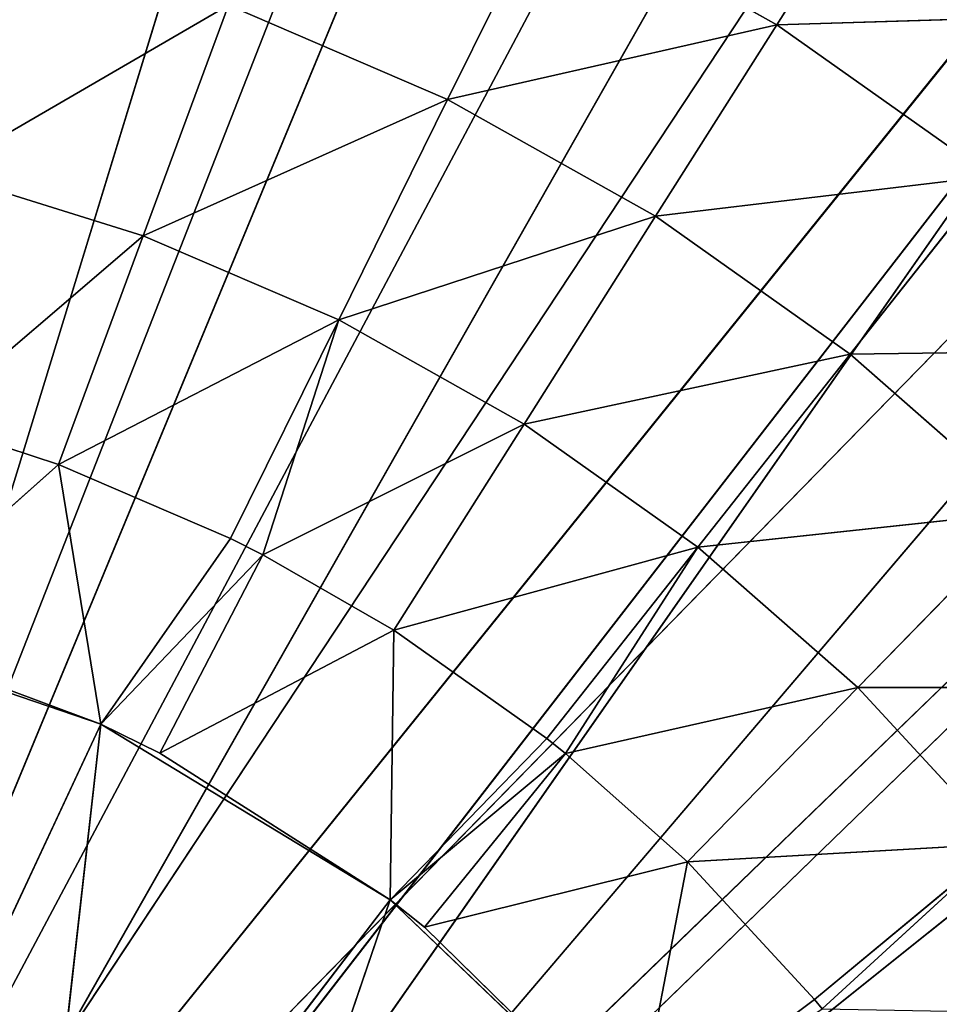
# Model space of a CAD drawing. Extents: x -629 to 424, y -11 to 55.
# Tile 600 of 656: x -172 to -166, y 35 to 42. Entities that reach past the tile are written whole.
import ezdxf

# ---------------------------------------------------------------- set-up
doc = ezdxf.new("R2010")
doc.units = 0
doc.header["$LTSCALE"] = 25.4
doc.layers.get('0').update_dxf_attribs({"color": 13, "linetype": 'CONTINUOUS'})

# ---------------------------------------------------------------- blocks, each defined once
blk = doc.blocks.new('IMBRIA-IV-9191-9192_STL_2')
at = {"color": 0}
for p, q in [((484.7018, 1317.5786, 56.276), (466.7355, 1317.5786, 38.8917)), ((466.7355, 1317.5786, 38.8917), (482.0448, 1317.5786, 58.6559)), ((484.7018, 1317.5786, 56.276), (466.7355, 1317.5786, 38.8917)), ((475.8565, 1317.5786, 62.1685), (466.7355, 1317.5786, 38.8917)), ((475.8565, 1317.5786, 62.1685), (466.7355, 1317.5786, 38.8917)), ((479.0763, 1317.5786, 60.6335), (466.7355, 1317.5786, 38.8917)), ((479.0763, 1317.5786, 60.6335), (466.7355, 1317.5786, 38.8917)), ((466.7355, 1317.5786, 38.8917), (482.0448, 1317.5786, 58.6559)), ((475.7163, 1300.1326, 53.0942), (476.4548, 1301.856, 54.2621)), ((478.0082, 1301.856, 53.162), (475.7163, 1300.1326, 53.0942)), ((478.0082, 1301.856, 53.162), (475.7163, 1300.1326, 53.0942)), ((475.7163, 1300.1326, 53.0942), (476.4548, 1301.856, 54.2621)), ((473.5089, 1298.5219, 52.5926), (474.1825, 1300.1326, 53.9551)), ((473.5089, 1298.5219, 52.5926), (474.1825, 1300.1326, 53.9551)), ((473.5089, 1298.5219, 52.5926), (475.7163, 1300.1326, 53.0942)), ((473.5089, 1298.5219, 52.5926), (475.7163, 1300.1326, 53.0942)), ((474.1825, 1300.1326, 53.9551), (475.7163, 1300.1326, 53.0942)), ((474.1825, 1300.1326, 53.9551), (475.7163, 1300.1326, 53.0942)), ((474.9039, 1298.5219, 51.8095), (475.7163, 1300.1326, 53.0942)), ((477.1516, 1300.1326, 52.0776), (474.9039, 1298.5219, 51.8095)), ((477.1516, 1300.1326, 52.0776), (474.9039, 1298.5219, 51.8095)), ((474.9039, 1298.5219, 51.8095), (475.7163, 1300.1326, 53.0942)), ((477.1516, 1300.1326, 52.0776), (475.7163, 1300.1326, 53.0942)), ((477.1516, 1300.1326, 52.0776), (475.7163, 1300.1326, 53.0942)), ((477.1516, 1300.1326, 52.0776), (476.2094, 1298.5219, 50.8849)), ((476.2094, 1298.5219, 50.8849), (478.4729, 1300.1326, 50.9166)), ((476.2094, 1298.5219, 50.8849), (478.4729, 1300.1326, 50.9166)), ((477.1516, 1300.1326, 52.0776), (476.2094, 1298.5219, 50.8849)), ((470.1049, 1297.0359, 52.1039), (472.0397, 1298.5219, 53.2255)), ((470.1049, 1297.0359, 52.1039), (472.0397, 1298.5219, 53.2255)), ((471.4675, 1297.0359, 51.6794), (472.0397, 1298.5219, 53.2255)), ((471.4675, 1297.0359, 51.6794), (472.0397, 1298.5219, 53.2255)), ((471.4675, 1297.0359, 51.6794), (473.5089, 1298.5219, 52.5926)), ((471.4675, 1297.0359, 51.6794), (473.5089, 1298.5219, 52.5926)), ((472.0397, 1298.5219, 53.2255), (473.5089, 1298.5219, 52.5926)), ((472.0397, 1298.5219, 53.2255), (473.5089, 1298.5219, 52.5926)), ((472.7783, 1297.0359, 51.1147), (473.5089, 1298.5219, 52.5926)), ((472.7783, 1297.0359, 51.1147), (473.5089, 1298.5219, 52.5926)), ((472.7783, 1297.0359, 51.1147), (474.9039, 1298.5219, 51.8095)), ((472.7783, 1297.0359, 51.1147), (474.9039, 1298.5219, 51.8095)), ((473.5089, 1298.5219, 52.5926), (474.9039, 1298.5219, 51.8095)), ((473.5089, 1298.5219, 52.5926), (474.9039, 1298.5219, 51.8095)), ((474.0228, 1297.0359, 50.4161), (474.9039, 1298.5219, 51.8095)), ((476.2094, 1298.5219, 50.8849), (474.0228, 1297.0359, 50.4161)), ((476.2094, 1298.5219, 50.8849), (474.0228, 1297.0359, 50.4161)), ((474.0228, 1297.0359, 50.4161), (474.9039, 1298.5219, 51.8095)), ((476.2094, 1298.5219, 50.8849), (474.9039, 1298.5219, 51.8095)), ((476.2094, 1298.5219, 50.8849), (474.9039, 1298.5219, 51.8095)), ((476.2094, 1298.5219, 50.8849), (475.1875, 1297.0359, 49.5912)), ((475.1875, 1297.0359, 49.5912), (477.4112, 1298.5219, 49.8289)), ((475.1875, 1297.0359, 49.5912), (477.4112, 1298.5219, 49.8289)), ((476.2094, 1298.5219, 50.8849), (475.1875, 1297.0359, 49.5912)), ((476.2094, 1298.5219, 50.8849), (477.4112, 1298.5219, 49.8289)), ((476.2094, 1298.5219, 50.8849), (477.4112, 1298.5219, 49.8289)), ((476.2596, 1297.0359, 48.6491), (477.4112, 1298.5219, 49.8289)), ((476.2596, 1297.0359, 48.6491), (477.4112, 1298.5219, 49.8289)), ((476.2596, 1297.0359, 48.6491), (478.4959, 1298.5219, 48.6531)), ((476.2596, 1297.0359, 48.6491), (478.4959, 1298.5219, 48.6531)), ((470.014, 1295.7787, 50.4352), (471.4675, 1297.0359, 51.6794)), ((470.014, 1295.7787, 50.4352), (471.4675, 1297.0359, 51.6794)), ((470.1049, 1297.0359, 52.1039), (471.4675, 1297.0359, 51.6794)), ((470.1049, 1297.0359, 52.1039), (471.4675, 1297.0359, 51.6794)), ((470.9001, 1295.7787, 50.1459), (471.4675, 1297.0359, 51.6794)), ((470.9001, 1295.7787, 50.1459), (471.4675, 1297.0359, 51.6794)), ((470.9001, 1295.7787, 50.1459), (472.7783, 1297.0359, 51.1147)), ((470.9001, 1295.7787, 50.1459), (472.7783, 1297.0359, 51.1147)), ((471.4675, 1297.0359, 51.6794), (472.7783, 1297.0359, 51.1147)), ((471.4675, 1297.0359, 51.6794), (472.7783, 1297.0359, 51.1147)), ((472.0536, 1295.7787, 49.6489), (472.7783, 1297.0359, 51.1147)), ((472.0536, 1295.7787, 49.6489), (472.7783, 1297.0359, 51.1147)), ((472.2705, 1295.7787, 49.5389), (472.7783, 1297.0359, 51.1147)), ((472.2705, 1295.7787, 49.5389), (472.7783, 1297.0359, 51.1147)), ((472.2705, 1295.7787, 49.5389), (474.0228, 1297.0359, 50.4161)), ((472.2705, 1295.7787, 49.5389), (474.0228, 1297.0359, 50.4161)), ((472.7783, 1297.0359, 51.1147), (474.0228, 1297.0359, 50.4161)), ((472.7783, 1297.0359, 51.1147), (474.0228, 1297.0359, 50.4161)), ((473.1489, 1295.7787, 49.0341), (474.0228, 1297.0359, 50.4161)), ((473.1489, 1295.7787, 49.0341), (475.1875, 1297.0359, 49.5912)), ((473.1489, 1295.7787, 49.0341), (474.0228, 1297.0359, 50.4161)), ((473.1489, 1295.7787, 49.0341), (475.1875, 1297.0359, 49.5912)), ((475.1875, 1297.0359, 49.5912), (474.0228, 1297.0359, 50.4161)), ((475.1875, 1297.0359, 49.5912), (474.0228, 1297.0359, 50.4161)), ((474.174, 1295.7787, 48.3082), (475.1875, 1297.0359, 49.5912)), ((474.174, 1295.7787, 48.3082), (475.1875, 1297.0359, 49.5912)), ((474.3005, 1295.7787, 48.2068), (475.1875, 1297.0359, 49.5912)), ((474.3005, 1295.7787, 48.2068), (475.1875, 1297.0359, 49.5912)), ((474.3005, 1295.7787, 48.2068), (476.2596, 1297.0359, 48.6491)), ((474.3005, 1295.7787, 48.2068), (476.2596, 1297.0359, 48.6491)), ((475.1175, 1295.7787, 47.479), (476.2596, 1297.0359, 48.6491)), ((475.1175, 1295.7787, 47.479), (476.2596, 1297.0359, 48.6491)), ((475.1175, 1295.7787, 47.479), (477.2274, 1297.0359, 47.6001)), ((475.1175, 1295.7787, 47.479), (477.2274, 1297.0359, 47.6001)), ((475.1875, 1297.0359, 49.5912), (476.2596, 1297.0359, 48.6491)), ((475.1875, 1297.0359, 49.5912), (476.2596, 1297.0359, 48.6491)), ((475.9692, 1295.7787, 46.5558), (477.2274, 1297.0359, 47.6001)), ((475.9692, 1295.7787, 46.5558), (477.2274, 1297.0359, 47.6001)), ((476.0208, 1295.7787, 46.4933), (477.2274, 1297.0359, 47.6001)), ((476.0208, 1295.7787, 46.4933), (477.2274, 1297.0359, 47.6001)), ((476.2596, 1297.0359, 48.6491), (477.2274, 1297.0359, 47.6001)), ((476.2596, 1297.0359, 48.6491), (477.2274, 1297.0359, 47.6001)), ((470.9001, 1295.7787, 50.1459), (469.6042, 1284.7787, 48.9922)), ((470.9001, 1295.7787, 50.1459), (469.6042, 1284.7787, 48.9922)), ((470.014, 1295.7787, 50.4352), (470.9001, 1295.7787, 50.1459)), ((470.014, 1295.7787, 50.4352), (470.9001, 1295.7787, 50.1459)), ((470.9001, 1295.7787, 50.1459), (472.0536, 1295.7787, 49.6489)), ((471.1838, 1284.7787, 48.4029), (470.9001, 1295.7787, 50.1459)), ((470.9001, 1295.7787, 50.1459), (472.0536, 1295.7787, 49.6489)), ((471.1838, 1284.7787, 48.4029), (470.9001, 1295.7787, 50.1459)), ((472.2705, 1295.7787, 49.5389), (471.1838, 1284.7787, 48.4029)), ((472.2705, 1295.7787, 49.5389), (471.1838, 1284.7787, 48.4029)), ((472.0536, 1295.7787, 49.6489), (471.1838, 1284.7787, 48.4029)), ((472.0536, 1295.7787, 49.6489), (471.1838, 1284.7787, 48.4029)), ((473.1489, 1295.7787, 49.0341), (471.5787, 1284.7787, 48.208)), ((473.1489, 1295.7787, 49.0341), (471.5787, 1284.7787, 48.208)), ((472.2705, 1295.7787, 49.5389), (471.5787, 1284.7787, 48.208)), ((472.2705, 1295.7787, 49.5389), (471.5787, 1284.7787, 48.208)), ((472.0536, 1295.7787, 49.6489), (472.2705, 1295.7787, 49.5389)), ((472.0536, 1295.7787, 49.6489), (472.2705, 1295.7787, 49.5389)), ((472.2705, 1295.7787, 49.5389), (473.1489, 1295.7787, 49.0341)), ((472.2705, 1295.7787, 49.5389), (473.1489, 1295.7787, 49.0341)), ((474.3005, 1295.7787, 48.2068), (473.1245, 1284.7787, 47.2242)), ((474.174, 1295.7787, 48.3082), (473.1245, 1284.7787, 47.2242)), ((474.3005, 1295.7787, 48.2068), (473.1245, 1284.7787, 47.2242)), ((474.174, 1295.7787, 48.3082), (473.1245, 1284.7787, 47.2242)), ((473.1489, 1295.7787, 49.0341), (473.1245, 1284.7787, 47.2242)), ((473.1489, 1295.7787, 49.0341), (473.1245, 1284.7787, 47.2242)), ((473.1489, 1295.7787, 49.0341), (474.174, 1295.7787, 48.3082)), ((473.1489, 1295.7787, 49.0341), (474.174, 1295.7787, 48.3082)), ((475.1175, 1295.7787, 47.479), (473.3549, 1284.7787, 47.0424)), ((475.1175, 1295.7787, 47.479), (473.3549, 1284.7787, 47.0424)), ((474.3005, 1295.7787, 48.2068), (473.3549, 1284.7787, 47.0424)), ((474.3005, 1295.7787, 48.2068), (473.3549, 1284.7787, 47.0424)), ((474.174, 1295.7787, 48.3082), (474.3005, 1295.7787, 48.2068)), ((474.174, 1295.7787, 48.3082), (474.3005, 1295.7787, 48.2068)), ((474.3005, 1295.7787, 48.2068), (475.1175, 1295.7787, 47.479)), ((474.3005, 1295.7787, 48.2068), (475.1175, 1295.7787, 47.479)), ((474.7664, 1284.7787, 45.656), (475.1175, 1295.7787, 47.479)), ((475.9692, 1295.7787, 46.5558), (474.7664, 1284.7787, 45.656)), ((475.9692, 1295.7787, 46.5558), (474.7664, 1284.7787, 45.656)), ((474.7664, 1284.7787, 45.656), (475.1175, 1295.7787, 47.479)), ((475.1175, 1295.7787, 47.479), (475.9692, 1295.7787, 46.5558)), ((475.1175, 1295.7787, 47.479), (475.9692, 1295.7787, 46.5558)), ((475.9692, 1295.7787, 46.5558), (476.0208, 1295.7787, 46.4933)), ((475.9692, 1295.7787, 46.5558), (476.0208, 1295.7787, 46.4933)), ((469.6042, 1284.7787, 48.9922), (471.1838, 1284.7787, 48.4029)), ((469.6042, 1284.7787, 48.9922), (471.1838, 1284.7787, 48.4029)), ((469.6042, 1284.7787, 48.9922), (471.1838, 1274.7787, 48.4029)), ((469.6042, 1284.7787, 48.9922), (471.1838, 1274.7787, 48.4029)), ((471.1838, 1284.7787, 48.4029), (471.5787, 1284.7787, 48.208)), ((471.5787, 1284.7787, 48.208), (471.1838, 1274.7787, 48.4029)), ((471.1838, 1284.7787, 48.4029), (471.5787, 1284.7787, 48.208)), ((471.1838, 1284.7787, 48.4029), (471.1838, 1274.7787, 48.4029)), ((471.5787, 1284.7787, 48.208), (471.1838, 1274.7787, 48.4029)), ((471.1838, 1284.7787, 48.4029), (471.1838, 1274.7787, 48.4029)), ((471.5787, 1284.7787, 48.208), (473.1245, 1284.7787, 47.2242)), ((471.5787, 1284.7787, 48.208), (473.1245, 1284.7787, 47.2242)), ((471.5787, 1284.7787, 48.208), (473.1245, 1274.7787, 47.2242)), ((471.5787, 1284.7787, 48.208), (473.1245, 1274.7787, 47.2242)), ((473.1245, 1284.7787, 47.2242), (473.3549, 1284.7787, 47.0424)), ((473.3549, 1284.7787, 47.0424), (473.1245, 1274.7787, 47.2242)), ((473.1245, 1284.7787, 47.2242), (473.3549, 1284.7787, 47.0424)), ((473.1245, 1284.7787, 47.2242), (473.1245, 1274.7787, 47.2242)), ((473.3549, 1284.7787, 47.0424), (473.1245, 1274.7787, 47.2242)), ((473.1245, 1284.7787, 47.2242), (473.1245, 1274.7787, 47.2242)), ((473.3549, 1284.7787, 47.0424), (474.7664, 1284.7787, 45.656)), ((473.3549, 1284.7787, 47.0424), (474.7664, 1284.7787, 45.656)), ((473.3549, 1284.7787, 47.0424), (474.7664, 1274.7787, 45.656)), ((473.3549, 1284.7787, 47.0424), (474.7664, 1274.7787, 45.656)), ((469.0352, 1274.7787, 49.1368), (471.1838, 1274.7787, 48.4029)), ((469.0352, 1274.7787, 49.1368), (471.1838, 1274.7787, 48.4029)), ((471.1838, 1274.7787, 48.4029), (469.4892, 1270.7787, 44.7796)), ((471.1838, 1274.7787, 48.4029), (469.4892, 1270.7787, 44.7796)), ((473.1245, 1274.7787, 47.2242), (470.6906, 1270.7787, 44.0499)), ((473.1245, 1274.7787, 47.2242), (470.6906, 1270.7787, 44.0499)), ((471.1838, 1274.7787, 48.4029), (470.6906, 1270.7787, 44.0499)), ((471.1838, 1274.7787, 48.4029), (470.6906, 1270.7787, 44.0499)), ((471.1838, 1274.7787, 48.4029), (473.1245, 1274.7787, 47.2242)), ((471.1838, 1274.7787, 48.4029), (473.1245, 1274.7787, 47.2242)), ((473.1245, 1274.7787, 47.2242), (471.707, 1270.7787, 43.0791)), ((473.1245, 1274.7787, 47.2242), (471.707, 1270.7787, 43.0791)), ((473.1245, 1274.7787, 47.2242), (474.7664, 1274.7787, 45.656)), ((473.1245, 1274.7787, 47.2242), (474.7664, 1274.7787, 45.656))]:
    blk.add_line(p, q, dxfattribs=at)
at = {"color": 44}
for p, q in [((480.5913, 1258.295, 60.8921), (468.1637, 1258.295, 42.0871)), ((468.1637, 1258.295, 42.0871), (476.7812, 1258.295, 62.8726)), ((480.5913, 1258.295, 60.8921), (468.1637, 1258.295, 42.0871)), ((484.0234, 1258.295, 58.3115), (468.1637, 1258.295, 42.0871)), ((484.0234, 1258.295, 58.3115), (468.1637, 1258.295, 42.0871)), ((468.1637, 1258.295, 42.0871), (476.7812, 1258.295, 62.8726)), ((484.0234, 1258.295, 58.3115), (469.4087, 1258.295, 41.151)), ((484.0234, 1258.295, 58.3115), (469.4087, 1258.295, 41.151)), ((486.984, 1258.295, 55.2011), (469.4087, 1258.295, 41.151)), ((486.984, 1258.295, 55.2011), (469.4087, 1258.295, 41.151)), ((478.7272, 1257.295, 61.9612), (468.1637, 1257.295, 42.0871)), ((468.1637, 1257.295, 42.0871), (482.3607, 1257.295, 59.6728)), ((468.1637, 1257.295, 42.0871), (482.3607, 1257.295, 59.6728)), ((474.7665, 1257.295, 63.6203), (468.1637, 1257.295, 42.0871)), ((478.7272, 1257.295, 61.9612), (468.1637, 1257.295, 42.0871)), ((474.7665, 1257.295, 63.6203), (468.1637, 1257.295, 42.0871)), ((469.4087, 1257.295, 41.151), (482.3607, 1257.295, 59.6728)), ((469.4087, 1257.295, 41.151), (482.3607, 1257.295, 59.6728)), ((469.4087, 1257.295, 41.151), (485.5681, 1257.295, 56.8175)), ((469.4087, 1257.295, 41.151), (485.5681, 1257.295, 56.8175))]:
    blk.add_line(p, q, dxfattribs=at)
at = {"color": 0}
mesh = blk.add_polyface(dxfattribs=at)
corners = [(488.8717, 1317.5786, 50.5102), (490.2999, 1317.5786, 47.2416), (466.7355, 1317.5786, 38.8917)]
mesh.append_faces([[corners[k] for k in face] for face in [(0, 1, 2)]], dxfattribs={"color": 0})
mesh = blk.add_polyface(dxfattribs=at)
corners = [(490.2999, 1317.5786, 47.2416), (491.2483, 1317.5786, 43.803), (466.7355, 1317.5786, 38.8917)]
mesh.append_faces([[corners[k] for k in face] for face in [(0, 1, 2)]], dxfattribs={"color": 0})
mesh = blk.add_polyface(dxfattribs=at)
corners = [(482.0448, 1317.5786, 58.6559), (484.7018, 1317.5786, 56.276), (466.7355, 1317.5786, 38.8917)]
mesh.append_faces([[corners[k] for k in face] for face in [(0, 1, 2)]], dxfattribs={"color": 0})
mesh = blk.add_polyface(dxfattribs=at)
corners = [(484.7018, 1317.5786, 56.276), (486.9929, 1317.5786, 53.5422), (466.7355, 1317.5786, 38.8917)]
mesh.append_faces([[corners[k] for k in face] for face in [(0, 1, 2)]], dxfattribs={"color": 0})
mesh = blk.add_polyface(dxfattribs=at)
corners = [(486.9929, 1317.5786, 53.5422), (488.8717, 1317.5786, 50.5102), (466.7355, 1317.5786, 38.8917)]
mesh.append_faces([[corners[k] for k in face] for face in [(0, 1, 2)]], dxfattribs={"color": 0})
mesh = blk.add_polyface(dxfattribs=at)
corners = [(472.451, 1317.5786, 63.2296), (475.8565, 1317.5786, 62.1685), (466.7355, 1317.5786, 38.8917)]
mesh.append_faces([[corners[k] for k in face] for face in [(0, 1, 2)]], dxfattribs={"color": 0})
mesh = blk.add_polyface(dxfattribs=at)
corners = [(475.8565, 1317.5786, 62.1685), (479.0763, 1317.5786, 60.6335), (466.7355, 1317.5786, 38.8917)]
mesh.append_faces([[corners[k] for k in face] for face in [(0, 1, 2)]], dxfattribs={"color": 0})
mesh = blk.add_polyface(dxfattribs=at)
corners = [(479.0763, 1317.5786, 60.6335), (482.0448, 1317.5786, 58.6559), (466.7355, 1317.5786, 38.8917)]
mesh.append_faces([[corners[k] for k in face] for face in [(0, 1, 2)]], dxfattribs={"color": 0})
mesh = blk.add_polyface(dxfattribs=at)
corners = [(468.9292, 1317.5786, 63.7953), (472.451, 1317.5786, 63.2296), (466.7355, 1317.5786, 38.8917)]
mesh.append_faces([[corners[k] for k in face] for face in [(0, 1, 2)]], dxfattribs={"color": 0})
mesh = blk.add_polyface(dxfattribs=at)
corners = [(476.4548, 1301.856, 54.2621), (474.1825, 1300.1326, 53.9551), (475.7163, 1300.1326, 53.0942)]
mesh.append_faces([[corners[k] for k in face] for face in [(0, 1, 2)]], dxfattribs={"color": 0})
mesh = blk.add_polyface(dxfattribs=at)
corners = [(478.0082, 1301.856, 53.162), (475.7163, 1300.1326, 53.0942), (477.1516, 1300.1326, 52.0776)]
mesh.append_faces([[corners[k] for k in face] for face in [(0, 1, 2)]], dxfattribs={"color": 0})
mesh = blk.add_polyface(dxfattribs=at)
corners = [(478.0082, 1301.856, 53.162), (476.4548, 1301.856, 54.2621), (475.7163, 1300.1326, 53.0942)]
mesh.append_faces([[corners[k] for k in face] for face in [(0, 1, 2)]], dxfattribs={"color": 0})
mesh = blk.add_polyface(dxfattribs=at)
corners = [(474.1825, 1300.1326, 53.9551), (472.0397, 1298.5219, 53.2255), (473.5089, 1298.5219, 52.5926)]
mesh.append_faces([[corners[k] for k in face] for face in [(0, 1, 2)]], dxfattribs={"color": 0})
mesh = blk.add_polyface(dxfattribs=at)
corners = [(474.1825, 1300.1326, 53.9551), (473.5089, 1298.5219, 52.5926), (475.7163, 1300.1326, 53.0942)]
mesh.append_faces([[corners[k] for k in face] for face in [(0, 1, 2)]], dxfattribs={"color": 0})
mesh = blk.add_polyface(dxfattribs=at)
corners = [(475.7163, 1300.1326, 53.0942), (473.5089, 1298.5219, 52.5926), (474.9039, 1298.5219, 51.8095)]
mesh.append_faces([[corners[k] for k in face] for face in [(0, 1, 2)]], dxfattribs={"color": 0})
mesh = blk.add_polyface(dxfattribs=at)
corners = [(477.1516, 1300.1326, 52.0776), (474.9039, 1298.5219, 51.8095), (476.2094, 1298.5219, 50.8849)]
mesh.append_faces([[corners[k] for k in face] for face in [(0, 1, 2)]], dxfattribs={"color": 0})
mesh = blk.add_polyface(dxfattribs=at)
corners = [(475.7163, 1300.1326, 53.0942), (474.9039, 1298.5219, 51.8095), (477.1516, 1300.1326, 52.0776)]
mesh.append_faces([[corners[k] for k in face] for face in [(0, 1, 2)]], dxfattribs={"color": 0})
mesh = blk.add_polyface(dxfattribs=at)
corners = [(477.1516, 1300.1326, 52.0776), (476.2094, 1298.5219, 50.8849), (478.4729, 1300.1326, 50.9166)]
mesh.append_faces([[corners[k] for k in face] for face in [(0, 1, 2)]], dxfattribs={"color": 0})
mesh = blk.add_polyface(dxfattribs=at)
corners = [(478.4729, 1300.1326, 50.9166), (476.2094, 1298.5219, 50.8849), (477.4112, 1298.5219, 49.8289)]
mesh.append_faces([[corners[k] for k in face] for face in [(0, 1, 2)]], dxfattribs={"color": 0})
mesh = blk.add_polyface(dxfattribs=at)
corners = [(470.5123, 1298.5219, 53.7014), (470.1049, 1297.0359, 52.1039), (472.0397, 1298.5219, 53.2255)]
mesh.append_faces([[corners[k] for k in face] for face in [(0, 1, 2)]], dxfattribs={"color": 0})
mesh = blk.add_polyface(dxfattribs=at)
corners = [(472.0397, 1298.5219, 53.2255), (470.1049, 1297.0359, 52.1039), (471.4675, 1297.0359, 51.6794)]
mesh.append_faces([[corners[k] for k in face] for face in [(0, 1, 2)]], dxfattribs={"color": 0})
mesh = blk.add_polyface(dxfattribs=at)
corners = [(472.0397, 1298.5219, 53.2255), (471.4675, 1297.0359, 51.6794), (473.5089, 1298.5219, 52.5926)]
mesh.append_faces([[corners[k] for k in face] for face in [(0, 1, 2)]], dxfattribs={"color": 0})
mesh = blk.add_polyface(dxfattribs=at)
corners = [(473.5089, 1298.5219, 52.5926), (471.4675, 1297.0359, 51.6794), (472.7783, 1297.0359, 51.1147)]
mesh.append_faces([[corners[k] for k in face] for face in [(0, 1, 2)]], dxfattribs={"color": 0})
mesh = blk.add_polyface(dxfattribs=at)
corners = [(473.5089, 1298.5219, 52.5926), (472.7783, 1297.0359, 51.1147), (474.9039, 1298.5219, 51.8095)]
mesh.append_faces([[corners[k] for k in face] for face in [(0, 1, 2)]], dxfattribs={"color": 0})
mesh = blk.add_polyface(dxfattribs=at)
corners = [(474.9039, 1298.5219, 51.8095), (472.7783, 1297.0359, 51.1147), (474.0228, 1297.0359, 50.4161)]
mesh.append_faces([[corners[k] for k in face] for face in [(0, 1, 2)]], dxfattribs={"color": 0})
mesh = blk.add_polyface(dxfattribs=at)
corners = [(476.2094, 1298.5219, 50.8849), (474.0228, 1297.0359, 50.4161), (475.1875, 1297.0359, 49.5912)]
mesh.append_faces([[corners[k] for k in face] for face in [(0, 1, 2)]], dxfattribs={"color": 0})
mesh = blk.add_polyface(dxfattribs=at)
corners = [(474.9039, 1298.5219, 51.8095), (474.0228, 1297.0359, 50.4161), (476.2094, 1298.5219, 50.8849)]
mesh.append_faces([[corners[k] for k in face] for face in [(0, 1, 2)]], dxfattribs={"color": 0})
mesh = blk.add_polyface(dxfattribs=at)
corners = [(476.2094, 1298.5219, 50.8849), (475.1875, 1297.0359, 49.5912), (477.4112, 1298.5219, 49.8289)]
mesh.append_faces([[corners[k] for k in face] for face in [(0, 1, 2)]], dxfattribs={"color": 0})
mesh = blk.add_polyface(dxfattribs=at)
corners = [(477.4112, 1298.5219, 49.8289), (475.1875, 1297.0359, 49.5912), (476.2596, 1297.0359, 48.6491)]
mesh.append_faces([[corners[k] for k in face] for face in [(0, 1, 2)]], dxfattribs={"color": 0})
mesh = blk.add_polyface(dxfattribs=at)
corners = [(477.4112, 1298.5219, 49.8289), (476.2596, 1297.0359, 48.6491), (478.4959, 1298.5219, 48.6531)]
mesh.append_faces([[corners[k] for k in face] for face in [(0, 1, 2)]], dxfattribs={"color": 0})
mesh = blk.add_polyface(dxfattribs=at)
corners = [(478.4959, 1298.5219, 48.6531), (476.2596, 1297.0359, 48.6491), (477.2274, 1297.0359, 47.6001)]
mesh.append_faces([[corners[k] for k in face] for face in [(0, 1, 2)]], dxfattribs={"color": 0})
mesh = blk.add_polyface(dxfattribs=at)
corners = [(470.1049, 1297.0359, 52.1039), (470.014, 1295.7787, 50.4352), (471.4675, 1297.0359, 51.6794)]
mesh.append_faces([[corners[k] for k in face] for face in [(0, 1, 2)]], dxfattribs={"color": 0})
mesh = blk.add_polyface(dxfattribs=at)
corners = [(471.4675, 1297.0359, 51.6794), (470.014, 1295.7787, 50.4352), (470.9001, 1295.7787, 50.1459)]
mesh.append_faces([[corners[k] for k in face] for face in [(0, 1, 2)]], dxfattribs={"color": 0})
mesh = blk.add_polyface(dxfattribs=at)
corners = [(471.4675, 1297.0359, 51.6794), (470.9001, 1295.7787, 50.1459), (472.7783, 1297.0359, 51.1147)]
mesh.append_faces([[corners[k] for k in face] for face in [(0, 1, 2)]], dxfattribs={"color": 0})
mesh = blk.add_polyface(dxfattribs=at)
corners = [(472.7783, 1297.0359, 51.1147), (470.9001, 1295.7787, 50.1459), (472.0536, 1295.7787, 49.6489)]
mesh.append_faces([[corners[k] for k in face] for face in [(0, 1, 2)]], dxfattribs={"color": 0})
mesh = blk.add_polyface(dxfattribs=at)
corners = [(472.7783, 1297.0359, 51.1147), (472.0536, 1295.7787, 49.6489), (472.2705, 1295.7787, 49.5389)]
mesh.append_faces([[corners[k] for k in face] for face in [(0, 1, 2)]], dxfattribs={"color": 0})
mesh = blk.add_polyface(dxfattribs=at)
corners = [(472.7783, 1297.0359, 51.1147), (472.2705, 1295.7787, 49.5389), (474.0228, 1297.0359, 50.4161)]
mesh.append_faces([[corners[k] for k in face] for face in [(0, 1, 2)]], dxfattribs={"color": 0})
mesh = blk.add_polyface(dxfattribs=at)
corners = [(474.0228, 1297.0359, 50.4161), (472.2705, 1295.7787, 49.5389), (473.1489, 1295.7787, 49.0341)]
mesh.append_faces([[corners[k] for k in face] for face in [(0, 1, 2)]], dxfattribs={"color": 0})
mesh = blk.add_polyface(dxfattribs=at)
corners = [(474.0228, 1297.0359, 50.4161), (473.1489, 1295.7787, 49.0341), (475.1875, 1297.0359, 49.5912)]
mesh.append_faces([[corners[k] for k in face] for face in [(0, 1, 2)]], dxfattribs={"color": 0})
mesh = blk.add_polyface(dxfattribs=at)
corners = [(475.1875, 1297.0359, 49.5912), (473.1489, 1295.7787, 49.0341), (474.174, 1295.7787, 48.3082)]
mesh.append_faces([[corners[k] for k in face] for face in [(0, 1, 2)]], dxfattribs={"color": 0})
mesh = blk.add_polyface(dxfattribs=at)
corners = [(475.1875, 1297.0359, 49.5912), (474.174, 1295.7787, 48.3082), (474.3005, 1295.7787, 48.2068)]
mesh.append_faces([[corners[k] for k in face] for face in [(0, 1, 2)]], dxfattribs={"color": 0})
mesh = blk.add_polyface(dxfattribs=at)
corners = [(475.1875, 1297.0359, 49.5912), (474.3005, 1295.7787, 48.2068), (476.2596, 1297.0359, 48.6491)]
mesh.append_faces([[corners[k] for k in face] for face in [(0, 1, 2)]], dxfattribs={"color": 0})
mesh = blk.add_polyface(dxfattribs=at)
corners = [(476.2596, 1297.0359, 48.6491), (474.3005, 1295.7787, 48.2068), (475.1175, 1295.7787, 47.479)]
mesh.append_faces([[corners[k] for k in face] for face in [(0, 1, 2)]], dxfattribs={"color": 0})
mesh = blk.add_polyface(dxfattribs=at)
corners = [(476.2596, 1297.0359, 48.6491), (475.1175, 1295.7787, 47.479), (477.2274, 1297.0359, 47.6001)]
mesh.append_faces([[corners[k] for k in face] for face in [(0, 1, 2)]], dxfattribs={"color": 0})
mesh = blk.add_polyface(dxfattribs=at)
corners = [(477.2274, 1297.0359, 47.6001), (475.1175, 1295.7787, 47.479), (475.9692, 1295.7787, 46.5558)]
mesh.append_faces([[corners[k] for k in face] for face in [(0, 1, 2)]], dxfattribs={"color": 0})
mesh = blk.add_polyface(dxfattribs=at)
corners = [(477.2274, 1297.0359, 47.6001), (475.9692, 1295.7787, 46.5558), (476.0208, 1295.7787, 46.4933)]
mesh.append_faces([[corners[k] for k in face] for face in [(0, 1, 2)]], dxfattribs={"color": 0})
mesh = blk.add_polyface(dxfattribs=at)
corners = [(477.2274, 1297.0359, 47.6001), (476.0208, 1295.7787, 46.4933), (478.0802, 1297.0359, 46.4557)]
mesh.append_faces([[corners[k] for k in face] for face in [(0, 1, 2)]], dxfattribs={"color": 0})
mesh = blk.add_polyface(dxfattribs=at)
corners = [(471.1838, 1284.7787, 48.4029), (470.9001, 1295.7787, 50.1459), (469.6042, 1284.7787, 48.9922)]
mesh.append_faces([[corners[k] for k in face] for face in [(0, 1, 2)]], dxfattribs={"color": 0})
mesh = blk.add_polyface(dxfattribs=at)
corners = [(470.9001, 1295.7787, 50.1459), (470.014, 1295.7787, 50.4352), (469.6042, 1284.7787, 48.9922)]
mesh.append_faces([[corners[k] for k in face] for face in [(0, 1, 2)]], dxfattribs={"color": 0})
mesh = blk.add_polyface(dxfattribs=at)
corners = [(472.0536, 1295.7787, 49.6489), (470.9001, 1295.7787, 50.1459), (471.1838, 1284.7787, 48.4029)]
mesh.append_faces([[corners[k] for k in face] for face in [(0, 1, 2)]], dxfattribs={"color": 0})
mesh = blk.add_polyface(dxfattribs=at)
corners = [(472.2705, 1295.7787, 49.5389), (471.1838, 1284.7787, 48.4029), (471.5787, 1284.7787, 48.208)]
mesh.append_faces([[corners[k] for k in face] for face in [(0, 1, 2)]], dxfattribs={"color": 0})
mesh = blk.add_polyface(dxfattribs=at)
corners = [(472.2705, 1295.7787, 49.5389), (472.0536, 1295.7787, 49.6489), (471.1838, 1284.7787, 48.4029)]
mesh.append_faces([[corners[k] for k in face] for face in [(0, 1, 2)]], dxfattribs={"color": 0})
mesh = blk.add_polyface(dxfattribs=at)
corners = [(473.1489, 1295.7787, 49.0341), (471.5787, 1284.7787, 48.208), (473.1245, 1284.7787, 47.2242)]
mesh.append_faces([[corners[k] for k in face] for face in [(0, 1, 2)]], dxfattribs={"color": 0})
mesh = blk.add_polyface(dxfattribs=at)
corners = [(473.1489, 1295.7787, 49.0341), (472.2705, 1295.7787, 49.5389), (471.5787, 1284.7787, 48.208)]
mesh.append_faces([[corners[k] for k in face] for face in [(0, 1, 2)]], dxfattribs={"color": 0})
mesh = blk.add_polyface(dxfattribs=at)
corners = [(474.3005, 1295.7787, 48.2068), (473.1245, 1284.7787, 47.2242), (473.3549, 1284.7787, 47.0424)]
mesh.append_faces([[corners[k] for k in face] for face in [(0, 1, 2)]], dxfattribs={"color": 0})
mesh = blk.add_polyface(dxfattribs=at)
corners = [(474.3005, 1295.7787, 48.2068), (474.174, 1295.7787, 48.3082), (473.1245, 1284.7787, 47.2242)]
mesh.append_faces([[corners[k] for k in face] for face in [(0, 1, 2)]], dxfattribs={"color": 0})
mesh = blk.add_polyface(dxfattribs=at)
corners = [(474.174, 1295.7787, 48.3082), (473.1489, 1295.7787, 49.0341), (473.1245, 1284.7787, 47.2242)]
mesh.append_faces([[corners[k] for k in face] for face in [(0, 1, 2)]], dxfattribs={"color": 0})
mesh = blk.add_polyface(dxfattribs=at)
corners = [(475.1175, 1295.7787, 47.479), (473.3549, 1284.7787, 47.0424), (474.7664, 1284.7787, 45.656)]
mesh.append_faces([[corners[k] for k in face] for face in [(0, 1, 2)]], dxfattribs={"color": 0})
mesh = blk.add_polyface(dxfattribs=at)
corners = [(475.1175, 1295.7787, 47.479), (474.3005, 1295.7787, 48.2068), (473.3549, 1284.7787, 47.0424)]
mesh.append_faces([[corners[k] for k in face] for face in [(0, 1, 2)]], dxfattribs={"color": 0})
mesh = blk.add_polyface(dxfattribs=at)
corners = [(475.9692, 1295.7787, 46.5558), (474.7664, 1284.7787, 45.656), (476.0208, 1295.7787, 46.4933)]
mesh.append_faces([[corners[k] for k in face] for face in [(0, 1, 2)]], dxfattribs={"color": 0})
mesh = blk.add_polyface(dxfattribs=at)
corners = [(475.1175, 1295.7787, 47.479), (474.7664, 1284.7787, 45.656), (475.9692, 1295.7787, 46.5558)]
mesh.append_faces([[corners[k] for k in face] for face in [(0, 1, 2)]], dxfattribs={"color": 0})
mesh = blk.add_polyface(dxfattribs=at)
corners = [(471.1838, 1274.7787, 48.4029), (469.6042, 1284.7787, 48.9922), (469.0352, 1274.7787, 49.1368)]
mesh.append_faces([[corners[k] for k in face] for face in [(0, 1, 2)]], dxfattribs={"color": 0})
mesh = blk.add_polyface(dxfattribs=at)
corners = [(471.1838, 1284.7787, 48.4029), (469.6042, 1284.7787, 48.9922), (471.1838, 1274.7787, 48.4029)]
mesh.append_faces([[corners[k] for k in face] for face in [(0, 1, 2)]], dxfattribs={"color": 0})
mesh = blk.add_polyface(dxfattribs=at)
corners = [(473.1245, 1274.7787, 47.2242), (471.5787, 1284.7787, 48.208), (471.1838, 1274.7787, 48.4029)]
mesh.append_faces([[corners[k] for k in face] for face in [(0, 1, 2)]], dxfattribs={"color": 0})
mesh = blk.add_polyface(dxfattribs=at)
corners = [(471.5787, 1284.7787, 48.208), (471.1838, 1284.7787, 48.4029), (471.1838, 1274.7787, 48.4029)]
mesh.append_faces([[corners[k] for k in face] for face in [(0, 1, 2)]], dxfattribs={"color": 0})
mesh = blk.add_polyface(dxfattribs=at)
corners = [(473.1245, 1284.7787, 47.2242), (471.5787, 1284.7787, 48.208), (473.1245, 1274.7787, 47.2242)]
mesh.append_faces([[corners[k] for k in face] for face in [(0, 1, 2)]], dxfattribs={"color": 0})
mesh = blk.add_polyface(dxfattribs=at)
corners = [(474.7664, 1274.7787, 45.656), (473.3549, 1284.7787, 47.0424), (473.1245, 1274.7787, 47.2242)]
mesh.append_faces([[corners[k] for k in face] for face in [(0, 1, 2)]], dxfattribs={"color": 0})
mesh = blk.add_polyface(dxfattribs=at)
corners = [(473.3549, 1284.7787, 47.0424), (473.1245, 1284.7787, 47.2242), (473.1245, 1274.7787, 47.2242)]
mesh.append_faces([[corners[k] for k in face] for face in [(0, 1, 2)]], dxfattribs={"color": 0})
mesh = blk.add_polyface(dxfattribs=at)
corners = [(474.7664, 1284.7787, 45.656), (473.3549, 1284.7787, 47.0424), (474.7664, 1274.7787, 45.656)]
mesh.append_faces([[corners[k] for k in face] for face in [(0, 1, 2)]], dxfattribs={"color": 0})
mesh = blk.add_polyface(dxfattribs=at)
corners = [(469.0352, 1274.7787, 49.1368), (469.4892, 1270.7787, 44.7796), (471.1838, 1274.7787, 48.4029)]
mesh.append_faces([[corners[k] for k in face] for face in [(0, 1, 2)]], dxfattribs={"color": 0})
mesh = blk.add_polyface(dxfattribs=at)
corners = [(471.1838, 1274.7787, 48.4029), (469.4892, 1270.7787, 44.7796), (470.6906, 1270.7787, 44.0499)]
mesh.append_faces([[corners[k] for k in face] for face in [(0, 1, 2)]], dxfattribs={"color": 0})
mesh = blk.add_polyface(dxfattribs=at)
corners = [(473.1245, 1274.7787, 47.2242), (470.6906, 1270.7787, 44.0499), (471.707, 1270.7787, 43.0791)]
mesh.append_faces([[corners[k] for k in face] for face in [(0, 1, 2)]], dxfattribs={"color": 0})
mesh = blk.add_polyface(dxfattribs=at)
corners = [(471.1838, 1274.7787, 48.4029), (470.6906, 1270.7787, 44.0499), (473.1245, 1274.7787, 47.2242)]
mesh.append_faces([[corners[k] for k in face] for face in [(0, 1, 2)]], dxfattribs={"color": 0})
mesh = blk.add_polyface(dxfattribs=at)
corners = [(473.1245, 1274.7787, 47.2242), (471.707, 1270.7787, 43.0791), (474.7664, 1274.7787, 45.656)]
mesh.append_faces([[corners[k] for k in face] for face in [(0, 1, 2)]], dxfattribs={"color": 0})
at = {"color": 44}
mesh = blk.add_polyface(dxfattribs=at)
corners = [(476.7812, 1258.295, 62.8726), (480.5913, 1258.295, 60.8921), (468.1637, 1258.295, 42.0871)]
mesh.append_faces([[corners[k] for k in face] for face in [(0, 1, 2)]], dxfattribs={"color": 44})
mesh = blk.add_polyface(dxfattribs=at)
corners = [(480.5913, 1258.295, 60.8921), (484.0234, 1258.295, 58.3115), (468.1637, 1258.295, 42.0871)]
mesh.append_faces([[corners[k] for k in face] for face in [(0, 1, 2)]], dxfattribs={"color": 44})
mesh = blk.add_polyface(dxfattribs=at)
corners = [(484.0234, 1258.295, 58.3115), (469.4087, 1258.295, 41.151), (468.1637, 1258.295, 42.0871)]
mesh.append_faces([[corners[k] for k in face] for face in [(0, 1, 2)]], dxfattribs={"color": 44})
mesh = blk.add_polyface(dxfattribs=at)
corners = [(468.4503, 1258.295, 64.8351), (472.697, 1258.295, 64.199), (468.1637, 1258.295, 42.0871)]
mesh.append_faces([[corners[k] for k in face] for face in [(0, 1, 2)]], dxfattribs={"color": 44})
mesh = blk.add_polyface(dxfattribs=at)
corners = [(472.697, 1258.295, 64.199), (476.7812, 1258.295, 62.8726), (468.1637, 1258.295, 42.0871)]
mesh.append_faces([[corners[k] for k in face] for face in [(0, 1, 2)]], dxfattribs={"color": 44})
mesh = blk.add_polyface(dxfattribs=at)
corners = [(491.1826, 1258.295, 47.7427), (470.1242, 1258.295, 39.7674), (469.4087, 1258.295, 41.151)]
mesh.append_faces([[corners[k] for k in face] for face in [(0, 1, 2)]], dxfattribs={"color": 44})
mesh = blk.add_polyface(dxfattribs=at)
corners = [(489.3923, 1258.295, 51.6459), (491.1826, 1258.295, 47.7427), (469.4087, 1258.295, 41.151)]
mesh.append_faces([[corners[k] for k in face] for face in [(0, 1, 2)]], dxfattribs={"color": 44})
mesh = blk.add_polyface(dxfattribs=at)
corners = [(484.0234, 1258.295, 58.3115), (486.984, 1258.295, 55.2011), (469.4087, 1258.295, 41.151)]
mesh.append_faces([[corners[k] for k in face] for face in [(0, 1, 2)]], dxfattribs={"color": 44})
mesh = blk.add_polyface(dxfattribs=at)
corners = [(486.984, 1258.295, 55.2011), (489.3923, 1258.295, 51.6459), (469.4087, 1258.295, 41.151)]
mesh.append_faces([[corners[k] for k in face] for face in [(0, 1, 2)]], dxfattribs={"color": 44})
mesh = blk.add_polyface(dxfattribs=at)
corners = [(491.1826, 1258.295, 47.7427), (492.306, 1258.295, 43.5982), (470.1242, 1258.295, 39.7674)]
mesh.append_faces([[corners[k] for k in face] for face in [(0, 1, 2)]], dxfattribs={"color": 44})
mesh = blk.add_polyface(dxfattribs=at)
corners = [(478.7272, 1257.295, 61.9612), (468.1637, 1257.295, 42.0871), (482.3607, 1257.295, 59.6728)]
mesh.append_faces([[corners[k] for k in face] for face in [(0, 1, 2)]], dxfattribs={"color": 44})
mesh = blk.add_polyface(dxfattribs=at)
corners = [(482.3607, 1257.295, 59.6728), (468.1637, 1257.295, 42.0871), (469.4087, 1257.295, 41.151)]
mesh.append_faces([[corners[k] for k in face] for face in [(0, 1, 2)]], dxfattribs={"color": 44})
mesh = blk.add_polyface(dxfattribs=at)
corners = [(474.7665, 1257.295, 63.6203), (468.1637, 1257.295, 42.0871), (478.7272, 1257.295, 61.9612)]
mesh.append_faces([[corners[k] for k in face] for face in [(0, 1, 2)]], dxfattribs={"color": 44})
mesh = blk.add_polyface(dxfattribs=at)
corners = [(470.5868, 1257.295, 64.6049), (468.1637, 1257.295, 42.0871), (474.7665, 1257.295, 63.6203)]
mesh.append_faces([[corners[k] for k in face] for face in [(0, 1, 2)]], dxfattribs={"color": 44})
mesh = blk.add_polyface(dxfattribs=at)
corners = [(482.3607, 1257.295, 59.6728), (469.4087, 1257.295, 41.151), (485.5681, 1257.295, 56.8175)]
mesh.append_faces([[corners[k] for k in face] for face in [(0, 1, 2)]], dxfattribs={"color": 44})
mesh = blk.add_polyface(dxfattribs=at)
corners = [(485.5681, 1257.295, 56.8175), (469.4087, 1257.295, 41.151), (488.2617, 1257.295, 53.4733)]
mesh.append_faces([[corners[k] for k in face] for face in [(0, 1, 2)]], dxfattribs={"color": 44})
mesh = blk.add_polyface(dxfattribs=at)
corners = [(488.2617, 1257.295, 53.4733), (469.4087, 1257.295, 41.151), (470.1242, 1257.295, 39.7674)]
mesh.append_faces([[corners[k] for k in face] for face in [(0, 1, 2)]], dxfattribs={"color": 44})
mesh = blk.add_polyface(dxfattribs=at)
corners = [(488.2617, 1257.295, 53.4733), (470.1242, 1257.295, 39.7674), (490.3682, 1257.295, 49.7313)]
mesh.append_faces([[corners[k] for k in face] for face in [(0, 1, 2)]], dxfattribs={"color": 44})
mesh = blk.add_polyface(dxfattribs=at)
corners = [(490.3682, 1257.295, 49.7313), (470.1242, 1257.295, 39.7674), (491.83, 1257.295, 45.6937)]
mesh.append_faces([[corners[k] for k in face] for face in [(0, 1, 2)]], dxfattribs={"color": 44})
at = {"color": 250}
mesh = blk.add_polyface(dxfattribs=at)
corners = [(540.3903, 91.6565, 53.8028), (448.4198, 91.6565, 43.0474), (418.3907, 91.6565, 53.464)]
mesh.append_faces([[corners[k] for k in face] for face in [(0, 1, 2)]], dxfattribs={"color": 250})
mesh = blk.add_polyface(dxfattribs=at)
corners = [(540.3903, 91.6565, 53.8028), (450.9216, 91.6565, 42.3844), (448.4198, 91.6565, 43.0474)]
mesh.append_faces([[corners[k] for k in face] for face in [(0, 1, 2)]], dxfattribs={"color": 250})
mesh = blk.add_polyface(dxfattribs=at)
corners = [(540.3903, 91.6565, 53.8028), (452.7568, 91.6565, 40.5594), (450.9216, 91.6565, 42.3844)]
mesh.append_faces([[corners[k] for k in face] for face in [(0, 1, 2)]], dxfattribs={"color": 250})
mesh = blk.add_polyface(dxfattribs=at)
corners = [(540.3903, 91.6565, 53.8028), (453.4336, 91.6565, 38.0613), (452.7568, 91.6565, 40.5594)]
mesh.append_faces([[corners[k] for k in face] for face in [(0, 1, 2)]], dxfattribs={"color": 250})
mesh = blk.add_polyface(dxfattribs=at)
corners = [(540.3903, 91.6565, 53.8028), (540.4617, 91.6565, 28.0529), (453.4336, 91.6565, 38.0613)]
mesh.append_faces([[corners[k] for k in face] for face in [(0, 1, 2)]], dxfattribs={"color": 250})
mesh = blk.add_polyface(dxfattribs=at)
corners = [(540.3903, 88.9157, 53.7662), (418.3908, 88.9157, 53.4274), (448.4198, 88.9157, 43.0474)]
mesh.append_faces([[corners[k] for k in face] for face in [(0, 1, 2)]], dxfattribs={"color": 250})
mesh = blk.add_polyface(dxfattribs=at)
corners = [(540.3903, 88.9157, 53.7662), (448.4198, 88.9157, 43.0474), (450.9216, 88.9157, 42.3844)]
mesh.append_faces([[corners[k] for k in face] for face in [(0, 1, 2)]], dxfattribs={"color": 250})
mesh = blk.add_polyface(dxfattribs=at)
corners = [(540.3903, 88.9157, 53.7662), (450.9216, 88.9157, 42.3844), (452.7568, 88.9157, 40.5594)]
mesh.append_faces([[corners[k] for k in face] for face in [(0, 1, 2)]], dxfattribs={"color": 250})
mesh = blk.add_polyface(dxfattribs=at)
corners = [(540.3903, 88.9157, 53.7662), (452.7568, 88.9157, 40.5594), (540.4617, 88.9157, 28.0712)]
mesh.append_faces([[corners[k] for k in face] for face in [(0, 1, 2)]], dxfattribs={"color": 250})

msp = doc.modelspace()

# ---------------------------------------------------------------- block references
at = {"color": 0, "extrusion": (0, 1, -2.77556e-16), "rotation": 180}
msp.add_blockref('IMBRIA-IV-9191-9192_STL_2', (642.8626, 2616.0182, -11.3917), dxfattribs=at)

doc.saveas('drawing.dxf')
